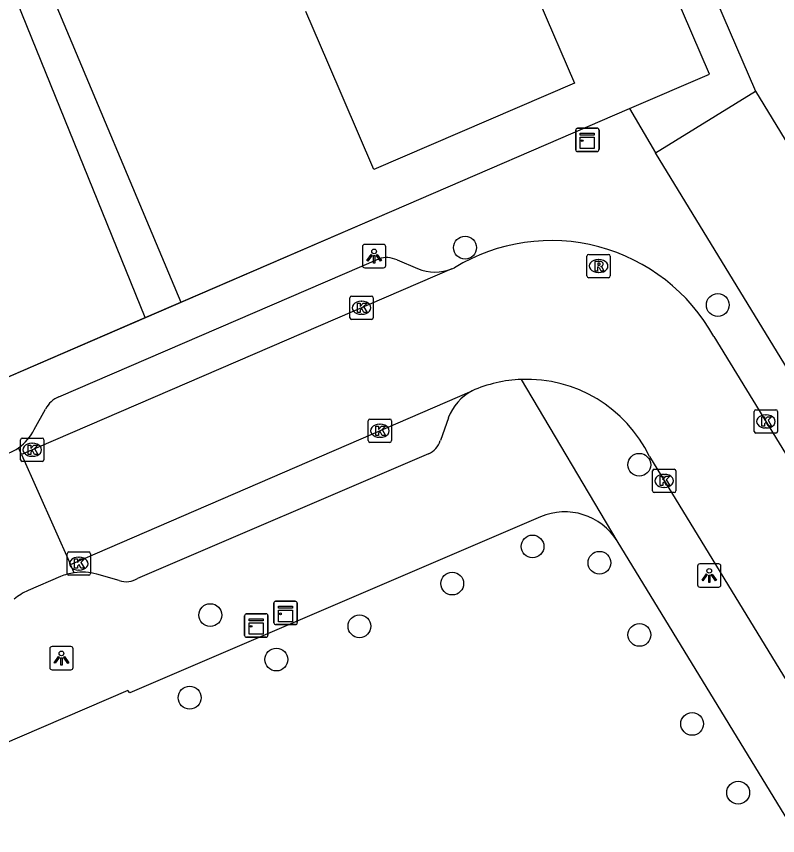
# Model space of a CAD drawing. Extents: x 157767 to 159171, y 387842 to 389425.
# Drawn here: x 158289.92 to 158322.56, y 388601.48 to 388636.63 of the extents above; entities that cross this region are included whole.
import ezdxf

# ---------------------------------------------------------------- set-up
doc = ezdxf.new("R2010")
doc.units = 0
for name, color, linetype in [('IMGEO_Boom', 7, 'Continuous'), ('IMGEO_Kast', 7, 'Continuous'), ('IMGEO_Kolk', 7, 'Continuous'), ('IMGEO_Lichtpunt', 7, 'Continuous'), ('IMGEO_Muur', 7, 'Continuous'), ('IMGEO_Pand', 7, 'Continuous'), ('IMGEO_Rijbaan_lokaal_open', 7, 'Continuous'), ('IMGEO_Rioolput', 7, 'Continuous'), ('IMGEO_Voetpad_open', 7, 'Continuous')]:
    doc.layers.add(name, color=color, linetype=linetype)

msp = doc.modelspace()

# ---------------------------------------------------------------- linework, layer by layer
at = {"layer": 'IMGEO_Boom'}
for centre in [(158309.158, 388626.704), (158319.992, 388624.244), (158316.626, 388617.391), (158312.05, 388613.884), (158314.918, 388613.185), (158308.608, 388612.293), (158298.236, 388610.941), (158304.629, 388610.461), (158316.632, 388610.091), (158301.069, 388609.035), (158297.353, 388607.398), (158318.893, 388606.273), (158320.866, 388603.323)]:
    msp.add_circle(centre, 0.489, dxfattribs=at)
at = {"layer": 'IMGEO_Kast'}
for p, q in [((158313.9, 388630.903), (158313.9, 388631.744)), ((158313.9, 388631.744), (158313.9, 388630.903)), ((158313.975, 388631.828), (158314.816, 388631.828)), ((158314.816, 388631.828), (158313.975, 388631.828)), ((158314.9, 388631.753), (158314.9, 388630.912)), ((158314.9, 388630.912), (158314.9, 388631.753)), ((158314.825, 388630.828), (158313.984, 388630.828)), ((158313.984, 388630.828), (158314.825, 388630.828)), ((158301.038, 388611.532), (158301.879, 388611.532)), ((158301.879, 388611.532), (158301.038, 388611.532)), ((158300.963, 388610.607), (158300.963, 388611.448)), ((158300.963, 388611.448), (158300.963, 388610.607)), ((158301.963, 388611.457), (158301.963, 388610.616)), ((158301.963, 388610.616), (158301.963, 388611.457)), ((158299.706, 388610.068), (158299.706, 388610.909)), ((158299.706, 388610.909), (158299.706, 388610.068)), ((158299.781, 388610.993), (158300.622, 388610.993)), ((158300.622, 388610.993), (158299.781, 388610.993)), ((158300.706, 388610.918), (158300.706, 388610.077)), ((158300.706, 388610.077), (158300.706, 388610.918)), ((158301.888, 388610.532), (158301.047, 388610.532)), ((158301.047, 388610.532), (158301.888, 388610.532)), ((158300.631, 388609.993), (158299.79, 388609.993)), ((158299.79, 388609.993), (158300.631, 388609.993))]:
    msp.add_line(p, q, dxfattribs=at)
for points in [[(158314.095, 388631.618), (158314.695, 388631.618), (158314.695, 388631.533), (158314.095, 388631.533), (158314.095, 388631.618)], [(158314.095, 388631.443), (158314.695, 388631.443), (158314.695, 388630.954), (158314.095, 388630.954), (158314.095, 388631.443)], [(158301.158, 388611.322), (158301.758, 388611.322), (158301.758, 388611.237), (158301.158, 388611.237), (158301.158, 388611.322)], [(158301.158, 388611.147), (158301.758, 388611.147), (158301.758, 388610.658), (158301.158, 388610.658), (158301.158, 388611.147)], [(158299.901, 388610.783), (158300.501, 388610.783), (158300.501, 388610.698), (158299.901, 388610.698), (158299.901, 388610.783)], [(158299.901, 388610.608), (158300.501, 388610.608), (158300.501, 388610.119), (158299.901, 388610.119), (158299.901, 388610.608)]]:
    msp.add_lwpolyline(points, dxfattribs=at)
for centre in [(158314.179, 388631.292), (158301.242, 388610.996), (158299.985, 388610.457)]:
    msp.add_circle(centre, 0.0377, dxfattribs=at)
for centre, start, end in [((158313.978, 388631.75), 92.4484, 184.2845), ((158313.978, 388631.75), 92.4484, 184.2845), ((158314.822, 388631.75), 2.4484, 94.2845), ((158314.822, 388631.75), 2.4484, 94.2845), ((158313.978, 388630.906), 182.4484, 274.2845), ((158313.978, 388630.906), 182.4484, 274.2845), ((158314.822, 388630.906), 272.4484, 4.2845), ((158314.822, 388630.906), 272.4484, 4.2845), ((158301.041, 388611.454), 92.4484, 184.2845), ((158301.041, 388611.454), 92.4484, 184.2845), ((158301.885, 388611.454), 2.4484, 94.2845), ((158301.885, 388611.454), 2.4484, 94.2845), ((158299.784, 388610.915), 92.4484, 184.2845), ((158299.784, 388610.915), 92.4484, 184.2845), ((158300.628, 388610.915), 2.4484, 94.2845), ((158300.628, 388610.915), 2.4484, 94.2845), ((158301.041, 388610.61), 182.4484, 274.2845), ((158301.041, 388610.61), 182.4484, 274.2845), ((158301.885, 388610.61), 272.4484, 4.2845), ((158301.885, 388610.61), 272.4484, 4.2845), ((158299.784, 388610.071), 182.4484, 274.2845), ((158299.784, 388610.071), 182.4484, 274.2845), ((158300.628, 388610.071), 272.4484, 4.2845), ((158300.628, 388610.071), 272.4484, 4.2845)]:
    msp.add_arc(centre, 0.0779, start, end, dxfattribs=at)
at = {"layer": 'IMGEO_Kolk'}
for p, q in [((158304.219, 388623.698), (158304.219, 388624.55)), ((158304.294, 388624.624), (158305.146, 388624.624)), ((158305.22, 388624.55), (158305.22, 388623.698)), ((158304.707, 388624.404), (158304.732, 388624.404)), ((158304.73, 388623.844), (158304.705, 388623.844)), ((158305.146, 388623.624), (158304.294, 388623.624)), ((158321.555, 388618.823), (158321.555, 388619.675)), ((158321.63, 388619.749), (158322.482, 388619.749)), ((158322.556, 388619.675), (158322.556, 388618.823)), ((158305.006, 388618.424), (158305.006, 388619.276)), ((158305.081, 388619.35), (158305.933, 388619.35)), ((158306.007, 388619.276), (158306.007, 388618.424)), ((158322.043, 388619.529), (158322.068, 388619.529)), ((158305.494, 388619.13), (158305.519, 388619.13)), ((158322.066, 388618.969), (158322.041, 388618.969)), ((158305.517, 388618.57), (158305.492, 388618.57)), ((158322.482, 388618.749), (158321.63, 388618.749)), ((158290.102, 388617.608), (158290.102, 388618.46)), ((158290.177, 388618.534), (158291.029, 388618.534)), ((158290.59, 388618.314), (158290.615, 388618.314)), ((158291.103, 388618.46), (158291.103, 388617.608)), ((158305.933, 388618.35), (158305.081, 388618.35)), ((158291.029, 388617.534), (158290.177, 388617.534)), ((158290.613, 388617.754), (158290.588, 388617.754)), ((158317.269, 388617.197), (158318.121, 388617.197)), ((158317.194, 388616.271), (158317.194, 388617.123)), ((158317.682, 388616.977), (158317.707, 388616.977)), ((158318.195, 388617.123), (158318.195, 388616.271)), ((158318.121, 388616.197), (158317.269, 388616.197)), ((158317.705, 388616.417), (158317.68, 388616.417)), ((158292.175, 388613.648), (158293.027, 388613.648)), ((158292.1, 388612.722), (158292.1, 388613.574)), ((158292.588, 388613.428), (158292.613, 388613.428)), ((158293.101, 388613.574), (158293.101, 388612.722)), ((158293.027, 388612.648), (158292.175, 388612.648)), ((158292.611, 388612.868), (158292.586, 388612.868))]:
    msp.add_line(p, q, dxfattribs=at)
for points in [[(158304.219, 388623.698), (158304.219, 388624.55)], [(158304.294, 388624.624), (158305.146, 388624.624)], [(158305.22, 388624.55), (158305.22, 388623.698)], [(158304.54, 388624.324), (158304.663, 388624.324), (158304.663, 388624.173), (158304.793, 388624.324), (158304.957, 388624.324), (158304.811, 388624.173), (158304.964, 388623.924), (158304.812, 388623.924), (158304.727, 388624.088), (158304.663, 388624.021), (158304.663, 388623.924), (158304.54, 388623.924), (158304.54, 388624.324)], [(158305.146, 388623.624), (158304.294, 388623.624)], [(158321.555, 388618.823), (158321.555, 388619.675)], [(158321.63, 388619.749), (158322.482, 388619.749)], [(158322.556, 388619.675), (158322.556, 388618.823)], [(158305.006, 388618.424), (158305.006, 388619.276)], [(158305.081, 388619.35), (158305.933, 388619.35)], [(158306.007, 388619.276), (158306.007, 388618.424)], [(158321.876, 388619.449), (158321.999, 388619.449), (158321.999, 388619.298), (158322.129, 388619.449), (158322.293, 388619.449), (158322.147, 388619.298), (158322.3, 388619.049), (158322.148, 388619.049), (158322.063, 388619.213), (158321.999, 388619.146), (158321.999, 388619.049), (158321.876, 388619.049), (158321.876, 388619.449)], [(158305.327, 388619.05), (158305.45, 388619.05), (158305.45, 388618.899), (158305.58, 388619.05), (158305.744, 388619.05), (158305.598, 388618.899), (158305.751, 388618.65), (158305.599, 388618.65), (158305.514, 388618.814), (158305.45, 388618.747), (158305.45, 388618.65), (158305.327, 388618.65), (158305.327, 388619.05)], [(158322.482, 388618.749), (158321.63, 388618.749)], [(158290.102, 388617.608), (158290.102, 388618.46)], [(158290.177, 388618.534), (158291.029, 388618.534)], [(158290.423, 388618.234), (158290.546, 388618.234), (158290.546, 388618.083), (158290.676, 388618.234), (158290.84, 388618.234), (158290.694, 388618.083), (158290.847, 388617.834), (158290.695, 388617.834), (158290.61, 388617.998), (158290.546, 388617.931), (158290.546, 388617.834), (158290.423, 388617.834), (158290.423, 388618.234)], [(158291.103, 388618.46), (158291.103, 388617.608)], [(158305.933, 388618.35), (158305.081, 388618.35)], [(158291.029, 388617.534), (158290.177, 388617.534)], [(158317.269, 388617.197), (158318.121, 388617.197)], [(158317.194, 388616.271), (158317.194, 388617.123)], [(158317.515, 388616.897), (158317.638, 388616.897), (158317.638, 388616.746), (158317.768, 388616.897), (158317.932, 388616.897), (158317.786, 388616.746), (158317.939, 388616.497), (158317.787, 388616.497), (158317.702, 388616.661), (158317.638, 388616.594), (158317.638, 388616.497), (158317.515, 388616.497), (158317.515, 388616.897)], [(158318.195, 388617.123), (158318.195, 388616.271)], [(158318.121, 388616.197), (158317.269, 388616.197)], [(158292.175, 388613.648), (158293.027, 388613.648)], [(158292.1, 388612.722), (158292.1, 388613.574)], [(158292.421, 388613.348), (158292.544, 388613.348), (158292.544, 388613.197), (158292.674, 388613.348), (158292.838, 388613.348), (158292.692, 388613.197), (158292.845, 388612.948), (158292.693, 388612.948), (158292.608, 388613.112), (158292.544, 388613.045), (158292.544, 388612.948), (158292.421, 388612.948), (158292.421, 388613.348)], [(158293.101, 388613.574), (158293.101, 388612.722)], [(158293.027, 388612.648), (158292.175, 388612.648)]]:
    msp.add_lwpolyline(points, dxfattribs=at)
for centre, start, end in [((158304.296, 388624.548), 91.552, 178.448), ((158304.296, 388624.548), 91.552, 178.448), ((158305.144, 388624.548), 1.552, 88.448), ((158305.144, 388624.548), 1.552, 88.448), ((158304.296, 388623.7), 181.552, 268.448), ((158304.296, 388623.7), 181.552, 268.448), ((158305.144, 388623.7), 271.552, 358.448), ((158305.144, 388623.7), 271.552, 358.448), ((158321.632, 388619.673), 91.552, 178.448), ((158321.632, 388619.673), 91.552, 178.448), ((158322.48, 388619.673), 1.552, 88.448), ((158322.48, 388619.673), 1.552, 88.448), ((158305.083, 388619.274), 91.552, 178.448), ((158305.083, 388619.274), 91.552, 178.448), ((158305.931, 388619.274), 1.552, 88.448), ((158305.931, 388619.274), 1.552, 88.448), ((158321.632, 388618.825), 181.552, 268.448), ((158321.632, 388618.825), 181.552, 268.448), ((158322.48, 388618.825), 271.552, 358.448), ((158322.48, 388618.825), 271.552, 358.448), ((158290.179, 388618.458), 91.552, 178.448), ((158290.179, 388618.458), 91.552, 178.448), ((158291.027, 388618.458), 1.552, 88.448), ((158291.027, 388618.458), 1.552, 88.448), ((158305.083, 388618.426), 181.552, 268.448), ((158305.083, 388618.426), 181.552, 268.448), ((158305.931, 388618.426), 271.552, 358.448), ((158305.931, 388618.426), 271.552, 358.448), ((158290.179, 388617.61), 181.552, 268.448), ((158290.179, 388617.61), 181.552, 268.448), ((158291.027, 388617.61), 271.552, 358.448), ((158291.027, 388617.61), 271.552, 358.448), ((158317.271, 388617.121), 91.552, 178.448), ((158317.271, 388617.121), 91.552, 178.448), ((158318.119, 388617.121), 1.552, 88.448), ((158318.119, 388617.121), 1.552, 88.448), ((158317.271, 388616.273), 181.552, 268.448), ((158317.271, 388616.273), 181.552, 268.448), ((158318.119, 388616.273), 271.552, 358.448), ((158318.119, 388616.273), 271.552, 358.448), ((158292.177, 388613.572), 91.552, 178.448), ((158292.177, 388613.572), 91.552, 178.448), ((158293.025, 388613.572), 1.552, 88.448), ((158293.025, 388613.572), 1.552, 88.448), ((158292.177, 388612.724), 181.552, 268.448), ((158292.177, 388612.724), 181.552, 268.448), ((158293.025, 388612.724), 271.552, 358.448), ((158293.025, 388612.724), 271.552, 358.448)]:
    msp.add_arc(centre, 0.0765, start, end, dxfattribs=at)
for centre, major_axis, ratio, start_param, end_param in [((158304.706, 388624.124), (-0.387, 0.002), 0.722429, 4.712389, 7.853982), ((158304.731, 388624.124), (-0.39, 0.002), 0.717154, 1.570796, 4.712389), ((158322.042, 388619.249), (-0.387, 0.002), 0.722429, 4.712389, 7.853982), ((158322.067, 388619.249), (-0.39, 0.002), 0.717154, 1.570796, 4.712389), ((158305.493, 388618.85), (-0.387, 0.002), 0.722429, 4.712389, 7.853982), ((158305.518, 388618.85), (-0.39, 0.002), 0.717154, 1.570796, 4.712389), ((158290.589, 388618.034), (-0.387, 0.002), 0.722429, 4.712389, 7.853982), ((158290.614, 388618.034), (-0.39, 0.002), 0.717154, 1.570796, 4.712389), ((158317.681, 388616.697), (-0.387, 0.002), 0.722429, 4.712389, 7.853982), ((158317.706, 388616.697), (-0.39, 0.002), 0.717154, 1.570796, 4.712389), ((158292.587, 388613.148), (-0.387, 0.002), 0.722429, 4.712389, 7.853982), ((158292.612, 388613.148), (-0.39, 0.002), 0.717154, 1.570796, 4.712389)]:
    msp.add_ellipse(centre, major_axis=major_axis, ratio=ratio, start_param=start_param, end_param=end_param, dxfattribs=at)
at = {"layer": 'IMGEO_Lichtpunt'}
for p, q in [((158304.761, 388626.745), (158304.761, 388625.938)), ((158304.761, 388626.745), (158304.761, 388625.938)), ((158305.663, 388626.84), (158304.855, 388626.84)), ((158305.663, 388626.84), (158304.855, 388626.84)), ((158305.757, 388625.938), (158305.757, 388626.745)), ((158305.757, 388625.938), (158305.757, 388626.745)), ((158304.855, 388625.844), (158305.663, 388625.844)), ((158304.855, 388625.844), (158305.663, 388625.844)), ((158319.129, 388613.04), (158319.129, 388612.233)), ((158319.129, 388613.04), (158319.129, 388612.233)), ((158320.031, 388613.135), (158319.223, 388613.135)), ((158320.031, 388613.135), (158319.223, 388613.135)), ((158320.125, 388612.233), (158320.125, 388613.04)), ((158320.125, 388612.233), (158320.125, 388613.04)), ((158319.223, 388612.139), (158320.031, 388612.139)), ((158319.223, 388612.139), (158320.031, 388612.139)), ((158291.357, 388609.498), (158291.357, 388608.691)), ((158291.357, 388609.498), (158291.357, 388608.691)), ((158292.259, 388609.593), (158291.451, 388609.593)), ((158292.259, 388609.593), (158291.451, 388609.593)), ((158292.353, 388608.691), (158292.353, 388609.498)), ((158292.353, 388608.691), (158292.353, 388609.498)), ((158291.451, 388608.597), (158292.259, 388608.597)), ((158291.451, 388608.597), (158292.259, 388608.597))]:
    msp.add_line(p, q, dxfattribs=at)
for points in [[(158305.135, 388626.409), (158305.174, 388626.381), (158304.986, 388626.119), (158304.948, 388626.146), (158305.135, 388626.409)], [(158305.237, 388626.361), (158305.284, 388626.361), (158305.284, 388626.039), (158305.237, 388626.039), (158305.237, 388626.361)], [(158305.347, 388626.381), (158305.385, 388626.408), (158305.572, 388626.146), (158305.533, 388626.118), (158305.347, 388626.381)], [(158319.503, 388612.704), (158319.542, 388612.676), (158319.354, 388612.414), (158319.316, 388612.441), (158319.503, 388612.704)], [(158319.605, 388612.656), (158319.652, 388612.656), (158319.652, 388612.334), (158319.605, 388612.334), (158319.605, 388612.656)], [(158319.715, 388612.676), (158319.753, 388612.703), (158319.94, 388612.441), (158319.901, 388612.413), (158319.715, 388612.676)], [(158291.731, 388609.162), (158291.77, 388609.134), (158291.582, 388608.872), (158291.544, 388608.899), (158291.731, 388609.162)], [(158291.833, 388609.114), (158291.88, 388609.114), (158291.88, 388608.792), (158291.833, 388608.792), (158291.833, 388609.114)], [(158291.943, 388609.134), (158291.981, 388609.161), (158292.168, 388608.899), (158292.129, 388608.871), (158291.943, 388609.134)]]:
    msp.add_lwpolyline(points, dxfattribs=at)
for centre in [(158305.26, 388626.543), (158319.628, 388612.838), (158291.856, 388609.296)]:
    msp.add_circle(centre, 0.0994, dxfattribs=at)
for centre, start, end in [((158304.855, 388626.745), 90, 180), ((158304.855, 388626.745), 90, 180), ((158305.663, 388626.745), 0, 90), ((158305.663, 388626.745), 0, 90), ((158304.855, 388625.938), 180, 270), ((158304.855, 388625.938), 180, 270), ((158305.663, 388625.938), 270, 0), ((158305.663, 388625.938), 270, 360), ((158319.223, 388613.04), 90, 180), ((158319.223, 388613.04), 90, 180), ((158320.031, 388613.04), 0, 90), ((158320.031, 388613.04), 0, 90), ((158319.223, 388612.233), 180, 270), ((158319.223, 388612.233), 180, 270), ((158320.031, 388612.233), 270, 0), ((158320.031, 388612.233), 270, 360), ((158291.451, 388609.498), 90, 180), ((158291.451, 388609.498), 90, 180), ((158292.259, 388609.498), 0, 90), ((158292.259, 388609.498), 0, 90), ((158291.451, 388608.691), 180, 270), ((158291.451, 388608.691), 180, 270), ((158292.259, 388608.691), 270, 0), ((158292.259, 388608.691), 270, 360)]:
    msp.add_arc(centre, 0.0946, start, end, dxfattribs=at)
at = {"layer": 'IMGEO_Muur'}
msp.add_lwpolyline([(158286.654, 388619.907), (158306.017, 388628.269)], dxfattribs=at)
at = {"layer": 'IMGEO_Pand'}
msp.add_lwpolyline([(158314.086, 388641.909), (158315.48, 388638.674), (158312.316, 388637.31), (158313.847, 388633.757), (158305.249, 388630.052), (158303.27, 388634.644), (158302.329, 388636.828)], dxfattribs=at)
at = {"layer": 'IMGEO_Rijbaan_lokaal_open'}
for points in [[(158305.334, 388671.161), (158321.606, 388633.419)], [(158321.606, 388633.419), (158329.505, 388620.448)], [(158308.592, 388625.794), (158290.145, 388617.836)], [(158308.592, 388625.794), (158308.709, 388625.844)], [(158319.817, 388622.894), (158323.599, 388616.735)], [(158292.243, 388613.112), (158309.457, 388620.562)], [(158290.145, 388617.836), (158290.019, 388618.119)], [(158290.145, 388617.836), (158292.243, 388613.112)], [(158317.061, 388617.739), (158333.31, 388591.125)], [(158292.401, 388612.756), (158292.243, 388613.112)], [(158291.816, 388612.593), (158290.429, 388611.993)]]:
    msp.add_lwpolyline(points, dxfattribs=at)
for centre, radius, start, end in [((158312.85, 388619.05), 7.957, 28.8904, 121.3637), ((158311.808, 388615.21), 5.846, 92.2754, 113.7139), ((158311.803, 388615.229), 5.827, 25.5205, 92.2299), ((158288.855, 388619.764), 2.016, 290.3938, 305.2867), ((158292.747, 388610.383), 2.399, 98.2967, 112.8424), ((158291.281, 388609.948), 2.215, 112.6307, 130.9672)]:
    msp.add_arc(centre, radius, start, end, dxfattribs=at)
at = {"layer": 'IMGEO_Rioolput'}
for p, q in [((158314.383, 388625.49), (158314.383, 388626.342)), ((158314.458, 388626.416), (158315.31, 388626.416)), ((158315.384, 388626.342), (158315.384, 388625.49)), ((158314.871, 388626.196), (158314.896, 388626.196)), ((158314.894, 388625.636), (158314.869, 388625.636)), ((158315.31, 388625.416), (158314.458, 388625.416))]:
    msp.add_line(p, q, dxfattribs=at)
for points in [[(158314.383, 388625.49), (158314.383, 388626.342)], [(158314.458, 388626.416), (158315.31, 388626.416)], [(158315.384, 388626.342), (158315.384, 388625.49)], [(158314.972, 388626.114), (158314.72, 388626.116), (158314.72, 388625.716)], [(158314.898, 388626.035), (158314.844, 388626.035), (158314.844, 388625.954)], [(158314.844, 388625.954), (158314.896, 388625.954)], [(158314.72, 388625.716), (158314.844, 388625.716), (158314.844, 388625.878), (158314.855, 388625.878)], [(158314.902, 388625.849), (158314.973, 388625.716), (158315.113, 388625.716), (158315.048, 388625.842)], [(158315.31, 388625.416), (158314.458, 388625.416)]]:
    msp.add_lwpolyline(points, dxfattribs=at)
for centre, radius, start, end in [((158314.46, 388626.34), 0.0765, 91.552, 178.448), ((158314.46, 388626.34), 0.0765, 91.552, 178.448), ((158315.308, 388626.34), 0.0765, 1.552, 88.448), ((158315.308, 388626.34), 0.0765, 1.552, 88.448), ((158314.88, 388626.143), 0.19, 274.7715, 282.9687), ((158314.904, 388625.939), 0.0964, 77.0061, 93.1865), ((158314.918, 388625.996), 0.0378, 276.6634, 79.6772), ((158314.971, 388626.004), 0.109, 350.3612, 89.416), ((158314.969, 388626.004), 0.112, 277.5842, 350.9817), ((158314.854, 388625.825), 0.0533, 26.0293, 88.6989), ((158314.953, 388625.789), 0.108, 29.5134, 73.7905), ((158314.46, 388625.492), 0.0765, 181.552, 268.448), ((158314.46, 388625.492), 0.0765, 181.552, 268.448), ((158315.308, 388625.492), 0.0765, 271.552, 358.448), ((158315.308, 388625.492), 0.0765, 271.552, 358.448)]:
    msp.add_arc(centre, radius, start, end, dxfattribs=at)
for centre, major_axis, ratio, start_param, end_param in [((158314.87, 388625.916), (-0.387, 0.002), 0.722429, 4.712389, 7.853982), ((158314.895, 388625.916), (-0.39, 0.002), 0.717154, 1.570796, 4.712389)]:
    msp.add_ellipse(centre, major_axis=major_axis, ratio=ratio, start_param=start_param, end_param=end_param, dxfattribs=at)
at = {"layer": 'IMGEO_Voetpad_open'}
for points in [[(158316.202, 388632.668), (158319.641, 388634.153), (158303.958, 388670.568)], [(158295.446, 388623.704), (158286.507, 388645.714), (158287.796, 388646.255), (158290.63, 388639.498)], [(158291.25, 388638.019), (158296.977, 388624.365)], [(158317.32, 388630.773), (158321.606, 388633.419)], [(158296.977, 388624.365), (158306.017, 388628.269), (158316.202, 388632.668)], [(158316.202, 388632.668), (158317.32, 388630.773)], [(158326.768, 388618.755), (158325.218, 388617.827), (158317.32, 388630.773)], [(158291.75, 388620.305), (158305.46, 388626.222)], [(158306.241, 388626.177), (158307.123, 388625.807)], [(158295.446, 388623.704), (158296.977, 388624.365)], [(158272.667, 388613.866), (158286.654, 388619.907), (158295.446, 388623.704)], [(158315.676, 388614.12), (158311.576, 388621.051)], [(158290.686, 388618.906), (158291.173, 388619.781)], [(158308.441, 388619.407), (158308.098, 388618.431)], [(158307.584, 388617.863), (158295.12, 388612.514)], [(158312.389, 388615.154), (158294.787, 388607.61), (158294.7, 388607.706), (158266.492, 388595.544), (158266.325, 388595.472), (158263.119, 388600.731), (158259.805, 388601.448), (158252.981, 388597.605)], [(158356.803, 388546.751), (158315.676, 388614.12)], [(158294.335, 388612.418), (158293.369, 388612.702)]]:
    msp.add_lwpolyline(points, dxfattribs=at)
for centre, radius, start, end in [((158305.794, 388625.228), 1.049, 64.8146, 108.5901), ((158307.874, 388627.622), 1.964, 247.5336, 291.4523), ((158310.517, 388618.605), 2.226, 118.4481, 158.8788), ((158292.148, 388619.287), 1.093, 111.3542, 153.1338), ((158288.822, 388619.81), 2.072, 305.3009, 334.135), ((158307.243, 388618.688), 0.892, 292.4418, 343.2724), ((158313.435, 388612.736), 2.634, 31.6899, 113.3858), ((158292.753, 388610.364), 2.418, 75.2418, 98.3724), ((158294.622, 388613.33), 0.956, 252.5301, 301.4144)]:
    msp.add_arc(centre, radius, start, end, dxfattribs=at)

doc.saveas('drawing.dxf')
